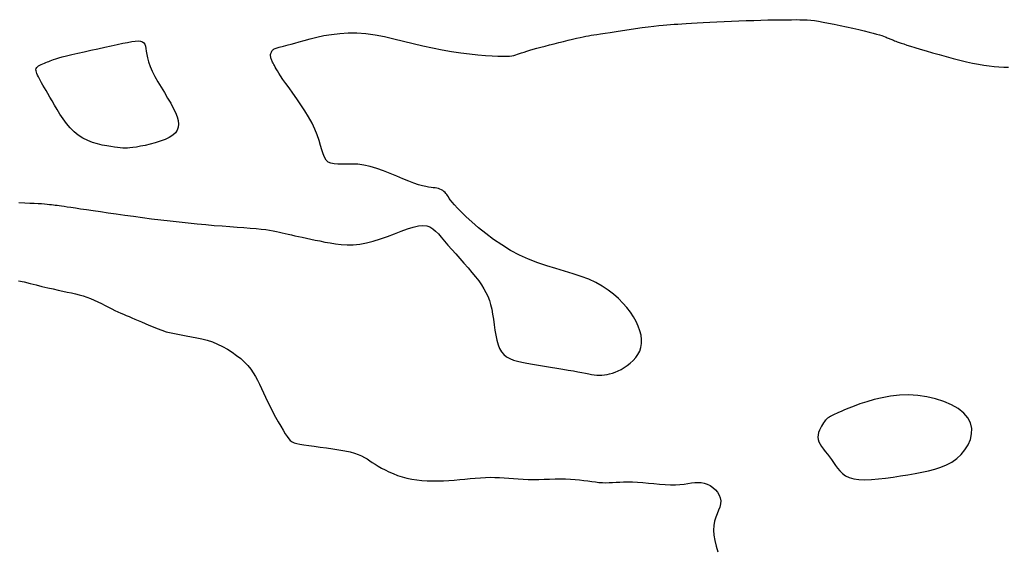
# Model space of a CAD drawing. Header units: millimetres. Extents: x 32690613 to 32693367, y 5343692 to 5344708.
# Tile 306 of 656: x 32692755.35 to 32692768.17, y 5344034.59 to 5344041.49. Entities that reach past the tile are written whole.
import ezdxf

# ---------------------------------------------------------------- set-up
doc = ezdxf.new("R2010")
doc.units = ezdxf.units.MM
doc.header["$LTSCALE"] = 20
for name, color, linetype in [('02-DGM_HL_494.50', 132, 'Continuous'), ('02-DGM_HL_495.00', 142, 'Continuous'), ('02-DGM_HL_495.50', 152, 'Continuous')]:
    doc.layers.add(name, color=color, linetype=linetype)

msp = doc.modelspace()

# ---------------------------------------------------------------- linework, layer by layer
at = {"layer": '02-DGM_HL_494.50', "elevation": 494.5, "flags": 128}
msp.add_lwpolyline([(32692755.714, 5344040.937), (32692755.733, 5344040.944), (32692755.751, 5344040.951), (32692755.772, 5344040.96), (32692755.796, 5344040.968), (32692755.826, 5344040.978), (32692755.862, 5344040.989), (32692755.908, 5344041.002), (32692755.964, 5344041.016), (32692756.032, 5344041.033), (32692756.109, 5344041.051), (32692756.193, 5344041.07), (32692756.282, 5344041.089), (32692756.372, 5344041.109), (32692756.461, 5344041.128), (32692756.546, 5344041.147), (32692756.625, 5344041.164), (32692756.696, 5344041.179), (32692756.758, 5344041.191), (32692756.812, 5344041.201), (32692756.858, 5344041.207), (32692756.896, 5344041.21), (32692756.928, 5344041.207), (32692756.952, 5344041.2), (32692756.97, 5344041.187), (32692756.983, 5344041.168), (32692756.991, 5344041.144), (32692756.996, 5344041.113), (32692757.001, 5344041.077), (32692757.008, 5344041.035), (32692757.017, 5344040.988), (32692757.031, 5344040.936), (32692757.051, 5344040.878), (32692757.079, 5344040.815), (32692757.114, 5344040.748), (32692757.153, 5344040.679), (32692757.195, 5344040.608), (32692757.238, 5344040.537), (32692757.28, 5344040.467), (32692757.32, 5344040.4), (32692757.354, 5344040.336), (32692757.383, 5344040.278), (32692757.404, 5344040.223), (32692757.417, 5344040.174), (32692757.423, 5344040.128), (32692757.419, 5344040.086), (32692757.405, 5344040.048), (32692757.381, 5344040.014), (32692757.346, 5344039.982), (32692757.3, 5344039.953), (32692757.246, 5344039.927), (32692757.184, 5344039.904), (32692757.119, 5344039.884), (32692757.053, 5344039.866), (32692756.988, 5344039.851), (32692756.928, 5344039.839), (32692756.874, 5344039.829), (32692756.828, 5344039.822), (32692756.79, 5344039.818), (32692756.756, 5344039.815), (32692756.725, 5344039.814), (32692756.695, 5344039.816), (32692756.664, 5344039.819), (32692756.629, 5344039.823), (32692756.589, 5344039.828), (32692756.541, 5344039.835), (32692756.487, 5344039.843), (32692756.429, 5344039.854), (32692756.367, 5344039.869), (32692756.303, 5344039.889), (32692756.239, 5344039.913), (32692756.177, 5344039.944), (32692756.117, 5344039.982), (32692756.062, 5344040.027), (32692756.01, 5344040.079), (32692755.963, 5344040.135), (32692755.919, 5344040.195), (32692755.878, 5344040.255), (32692755.841, 5344040.316), (32692755.807, 5344040.374), (32692755.776, 5344040.429), (32692755.748, 5344040.479), (32692755.722, 5344040.524), (32692755.698, 5344040.565), (32692755.677, 5344040.601), (32692755.657, 5344040.635), (32692755.64, 5344040.665), (32692755.624, 5344040.692), (32692755.61, 5344040.718), (32692755.597, 5344040.741), (32692755.586, 5344040.763), (32692755.577, 5344040.784), (32692755.571, 5344040.803), (32692755.567, 5344040.82), (32692755.566, 5344040.836), (32692755.569, 5344040.85), (32692755.576, 5344040.863), (32692755.586, 5344040.875), (32692755.6, 5344040.886), (32692755.616, 5344040.896), (32692755.635, 5344040.905), (32692755.654, 5344040.914), (32692755.675, 5344040.922), (32692755.695, 5344040.929)], close=True, dxfattribs=at)
at = {"layer": '02-DGM_HL_495.00', "elevation": 495, "flags": 128}
msp.add_lwpolyline([(32692755.345, 5344039.105), (32692755.419, 5344039.102), (32692755.485, 5344039.1), (32692755.544, 5344039.097), (32692755.595, 5344039.094), (32692755.639, 5344039.092), (32692755.677, 5344039.089), (32692755.711, 5344039.086), (32692755.741, 5344039.082), (32692755.767, 5344039.079), (32692755.792, 5344039.076), (32692755.816, 5344039.073), (32692755.841, 5344039.07), (32692755.867, 5344039.067), (32692755.897, 5344039.063), (32692755.932, 5344039.058), (32692755.973, 5344039.052), (32692756.021, 5344039.045), (32692756.079, 5344039.036), (32692756.147, 5344039.026), (32692756.225, 5344039.014), (32692756.311, 5344039.001), (32692756.405, 5344038.988), (32692756.506, 5344038.973), (32692756.612, 5344038.958), (32692756.722, 5344038.942), (32692756.836, 5344038.927), (32692756.953, 5344038.911), (32692757.072, 5344038.896), (32692757.191, 5344038.881), (32692757.311, 5344038.867), (32692757.43, 5344038.854), (32692757.548, 5344038.841), (32692757.663, 5344038.829), (32692757.776, 5344038.819), (32692757.885, 5344038.809), (32692757.99, 5344038.801), (32692758.091, 5344038.793), (32692758.185, 5344038.786), (32692758.274, 5344038.78), (32692758.356, 5344038.774), (32692758.431, 5344038.767), (32692758.498, 5344038.761), (32692758.557, 5344038.754), (32692758.608, 5344038.747), (32692758.654, 5344038.739), (32692758.696, 5344038.731), (32692758.735, 5344038.722), (32692758.773, 5344038.713), (32692758.811, 5344038.704), (32692758.85, 5344038.695), (32692758.891, 5344038.685), (32692758.936, 5344038.675), (32692758.983, 5344038.665), (32692759.033, 5344038.654), (32692759.086, 5344038.643), (32692759.142, 5344038.631), (32692759.2, 5344038.618), (32692759.262, 5344038.606), (32692759.327, 5344038.592), (32692759.394, 5344038.58), (32692759.465, 5344038.569), (32692759.539, 5344038.56), (32692759.616, 5344038.556), (32692759.696, 5344038.557), (32692759.78, 5344038.565), (32692759.867, 5344038.58), (32692759.957, 5344038.603), (32692760.05, 5344038.632), (32692760.142, 5344038.665), (32692760.233, 5344038.699), (32692760.32, 5344038.733), (32692760.403, 5344038.762), (32692760.478, 5344038.786), (32692760.545, 5344038.802), (32692760.603, 5344038.807), (32692760.652, 5344038.802), (32692760.694, 5344038.788), (32692760.733, 5344038.765), (32692760.769, 5344038.734), (32692760.804, 5344038.697), (32692760.841, 5344038.654), (32692760.882, 5344038.605), (32692760.928, 5344038.552), (32692760.978, 5344038.496), (32692761.03, 5344038.437), (32692761.084, 5344038.376), (32692761.138, 5344038.315), (32692761.191, 5344038.255), (32692761.242, 5344038.196), (32692761.288, 5344038.139), (32692761.329, 5344038.086), (32692761.365, 5344038.035), (32692761.397, 5344037.985), (32692761.424, 5344037.936), (32692761.448, 5344037.886), (32692761.468, 5344037.833), (32692761.485, 5344037.778), (32692761.499, 5344037.718), (32692761.511, 5344037.654), (32692761.521, 5344037.586), (32692761.531, 5344037.516), (32692761.541, 5344037.447), (32692761.552, 5344037.379), (32692761.566, 5344037.315), (32692761.582, 5344037.256), (32692761.602, 5344037.205), (32692761.628, 5344037.161), (32692761.658, 5344037.126), (32692761.693, 5344037.098), (32692761.735, 5344037.074), (32692761.781, 5344037.056), (32692761.834, 5344037.04), (32692761.893, 5344037.027), (32692761.958, 5344037.014), (32692762.03, 5344037.001), (32692762.106, 5344036.988), (32692762.186, 5344036.975), (32692762.266, 5344036.962), (32692762.346, 5344036.95), (32692762.423, 5344036.937), (32692762.496, 5344036.925), (32692762.563, 5344036.914), (32692762.622, 5344036.903), (32692762.674, 5344036.893), (32692762.72, 5344036.884), (32692762.762, 5344036.876), (32692762.799, 5344036.869), (32692762.834, 5344036.864), (32692762.867, 5344036.861), (32692762.9, 5344036.859), (32692762.933, 5344036.86), (32692762.966, 5344036.862), (32692763, 5344036.867), (32692763.034, 5344036.875), (32692763.07, 5344036.885), (32692763.107, 5344036.899), (32692763.144, 5344036.915), (32692763.183, 5344036.935), (32692763.223, 5344036.959), (32692763.264, 5344036.986), (32692763.303, 5344037.017), (32692763.34, 5344037.051), (32692763.373, 5344037.088), (32692763.402, 5344037.129), (32692763.426, 5344037.173), (32692763.442, 5344037.22), (32692763.45, 5344037.271), (32692763.45, 5344037.324), (32692763.443, 5344037.38), (32692763.428, 5344037.437), (32692763.406, 5344037.496), (32692763.378, 5344037.556), (32692763.344, 5344037.617), (32692763.304, 5344037.678), (32692763.259, 5344037.738), (32692763.207, 5344037.798), (32692763.15, 5344037.857), (32692763.086, 5344037.913), (32692763.016, 5344037.967), (32692762.938, 5344038.018), (32692762.854, 5344038.065), (32692762.763, 5344038.107), (32692762.664, 5344038.145), (32692762.558, 5344038.18), (32692762.448, 5344038.213), (32692762.333, 5344038.247), (32692762.216, 5344038.283), (32692762.097, 5344038.323), (32692761.978, 5344038.368), (32692761.859, 5344038.422), (32692761.743, 5344038.484), (32692761.63, 5344038.554), (32692761.522, 5344038.627), (32692761.421, 5344038.704), (32692761.327, 5344038.779), (32692761.242, 5344038.853), (32692761.167, 5344038.921), (32692761.104, 5344038.981), (32692761.054, 5344039.033), (32692761.015, 5344039.075), (32692760.985, 5344039.11), (32692760.963, 5344039.138), (32692760.947, 5344039.161), (32692760.935, 5344039.18), (32692760.925, 5344039.197), (32692760.915, 5344039.211), (32692760.903, 5344039.225), (32692760.891, 5344039.238), (32692760.876, 5344039.25), (32692760.861, 5344039.261), (32692760.844, 5344039.271), (32692760.825, 5344039.28), (32692760.805, 5344039.287), (32692760.784, 5344039.292), (32692760.762, 5344039.296), (32692760.737, 5344039.298), (32692760.709, 5344039.301), (32692760.677, 5344039.306), (32692760.639, 5344039.313), (32692760.596, 5344039.323), (32692760.545, 5344039.338), (32692760.486, 5344039.358), (32692760.418, 5344039.384), (32692760.343, 5344039.415), (32692760.262, 5344039.449), (32692760.177, 5344039.484), (32692760.09, 5344039.518), (32692760.003, 5344039.548), (32692759.916, 5344039.574), (32692759.833, 5344039.593), (32692759.755, 5344039.604), (32692759.681, 5344039.608), (32692759.614, 5344039.608), (32692759.552, 5344039.607), (32692759.496, 5344039.606), (32692759.447, 5344039.609), (32692759.405, 5344039.617), (32692759.371, 5344039.633), (32692759.343, 5344039.659), (32692759.322, 5344039.695), (32692759.304, 5344039.739), (32692759.288, 5344039.791), (32692759.271, 5344039.85), (32692759.252, 5344039.916), (32692759.228, 5344039.986), (32692759.198, 5344040.061), (32692759.16, 5344040.139), (32692759.115, 5344040.22), (32692759.065, 5344040.301), (32692759.013, 5344040.38), (32692758.96, 5344040.458), (32692758.909, 5344040.531), (32692758.86, 5344040.598), (32692758.817, 5344040.658), (32692758.781, 5344040.71), (32692758.751, 5344040.754), (32692758.727, 5344040.791), (32692758.708, 5344040.823), (32692758.692, 5344040.849), (32692758.68, 5344040.87), (32692758.67, 5344040.889), (32692758.662, 5344040.905), (32692758.654, 5344040.92), (32692758.647, 5344040.933), (32692758.641, 5344040.946), (32692758.635, 5344040.957), (32692758.631, 5344040.968), (32692758.627, 5344040.979), (32692758.624, 5344040.99), (32692758.622, 5344041.001), (32692758.621, 5344041.012), (32692758.621, 5344041.023), (32692758.621, 5344041.034), (32692758.623, 5344041.045), (32692758.626, 5344041.056), (32692758.63, 5344041.066), (32692758.635, 5344041.076), (32692758.642, 5344041.085), (32692758.65, 5344041.093), (32692758.658, 5344041.1), (32692758.668, 5344041.106), (32692758.679, 5344041.112), (32692758.692, 5344041.117), (32692758.705, 5344041.121), (32692758.719, 5344041.126), (32692758.734, 5344041.13), (32692758.75, 5344041.134), (32692758.769, 5344041.139), (32692758.79, 5344041.144), (32692758.817, 5344041.151), (32692758.849, 5344041.159), (32692758.888, 5344041.169), (32692758.935, 5344041.182), (32692758.992, 5344041.198), (32692759.059, 5344041.217), (32692759.135, 5344041.238), (32692759.221, 5344041.259), (32692759.314, 5344041.279), (32692759.414, 5344041.296), (32692759.52, 5344041.309), (32692759.63, 5344041.316), (32692759.744, 5344041.315), (32692759.861, 5344041.305), (32692759.98, 5344041.289), (32692760.102, 5344041.266), (32692760.225, 5344041.239), (32692760.349, 5344041.209), (32692760.475, 5344041.178), (32692760.601, 5344041.148), (32692760.727, 5344041.12), (32692760.852, 5344041.095), (32692760.976, 5344041.074), (32692761.096, 5344041.057), (32692761.211, 5344041.042), (32692761.318, 5344041.031), (32692761.417, 5344041.022), (32692761.504, 5344041.016), (32692761.579, 5344041.012), (32692761.64, 5344041.01), (32692761.69, 5344041.01), (32692761.729, 5344041.013), (32692761.761, 5344041.017), (32692761.787, 5344041.022), (32692761.811, 5344041.029), (32692761.834, 5344041.036), (32692761.859, 5344041.045), (32692761.888, 5344041.055), (32692761.92, 5344041.065), (32692761.956, 5344041.076), (32692761.996, 5344041.088), (32692762.04, 5344041.101), (32692762.088, 5344041.114), (32692762.139, 5344041.128), (32692762.194, 5344041.142), (32692762.252, 5344041.158), (32692762.312, 5344041.173), (32692762.374, 5344041.189), (32692762.435, 5344041.204), (32692762.494, 5344041.218), (32692762.55, 5344041.232), (32692762.603, 5344041.244), (32692762.649, 5344041.255), (32692762.69, 5344041.264), (32692762.725, 5344041.271), (32692762.759, 5344041.278), (32692762.793, 5344041.284), (32692762.829, 5344041.289), (32692762.869, 5344041.296), (32692762.917, 5344041.303), (32692762.974, 5344041.311), (32692763.041, 5344041.322), (32692763.117, 5344041.333), (32692763.2, 5344041.346), (32692763.286, 5344041.358), (32692763.372, 5344041.371), (32692763.457, 5344041.383), (32692763.537, 5344041.394), (32692763.61, 5344041.403), (32692763.673, 5344041.411), (32692763.729, 5344041.417), (32692763.779, 5344041.421), (32692763.826, 5344041.425), (32692763.873, 5344041.428), (32692763.921, 5344041.43), (32692763.973, 5344041.433), (32692764.032, 5344041.436), (32692764.098, 5344041.44), (32692764.172, 5344041.444), (32692764.253, 5344041.449), (32692764.339, 5344041.454), (32692764.43, 5344041.459), (32692764.523, 5344041.463), (32692764.619, 5344041.468), (32692764.716, 5344041.472), (32692764.813, 5344041.476), (32692764.909, 5344041.478), (32692765.003, 5344041.481), (32692765.093, 5344041.483), (32692765.179, 5344041.484), (32692765.26, 5344041.485), (32692765.334, 5344041.486), (32692765.401, 5344041.486), (32692765.46, 5344041.487), (32692765.512, 5344041.486), (32692765.56, 5344041.485), (32692765.606, 5344041.483), (32692765.652, 5344041.479), (32692765.7, 5344041.474), (32692765.754, 5344041.466), (32692765.814, 5344041.456), (32692765.882, 5344041.443), (32692765.958, 5344041.429), (32692766.037, 5344041.412), (32692766.118, 5344041.395), (32692766.199, 5344041.377), (32692766.276, 5344041.359), (32692766.348, 5344041.342), (32692766.412, 5344041.326), (32692766.466, 5344041.312), (32692766.51, 5344041.299), (32692766.547, 5344041.288), (32692766.576, 5344041.279), (32692766.6, 5344041.27), (32692766.619, 5344041.263), (32692766.635, 5344041.257), (32692766.648, 5344041.251), (32692766.661, 5344041.246), (32692766.672, 5344041.241), (32692766.683, 5344041.236), (32692766.694, 5344041.232), (32692766.706, 5344041.227), (32692766.717, 5344041.223), (32692766.73, 5344041.218), (32692766.744, 5344041.212), (32692766.76, 5344041.206), (32692766.779, 5344041.199), (32692766.801, 5344041.191), (32692766.828, 5344041.182), (32692766.862, 5344041.171), (32692766.902, 5344041.157), (32692766.951, 5344041.142), (32692767.009, 5344041.124), (32692767.077, 5344041.103), (32692767.154, 5344041.081), (32692767.237, 5344041.056), (32692767.325, 5344041.032), (32692767.415, 5344041.007), (32692767.506, 5344040.983), (32692767.594, 5344040.96), (32692767.68, 5344040.94), (32692767.759, 5344040.922), (32692767.835, 5344040.907), (32692767.905, 5344040.895), (32692767.973, 5344040.885), (32692768.038, 5344040.878), (32692768.102, 5344040.873), (32692768.164, 5344040.87), (32692768.226, 5344040.869)], dxfattribs=at)
at = {"layer": '02-DGM_HL_495.50', "elevation": 495.5, "flags": 128}
msp.add_lwpolyline([(32692755.338, 5344038.089), (32692755.413, 5344038.072), (32692755.49, 5344038.053), (32692755.567, 5344038.034), (32692755.644, 5344038.015), (32692755.719, 5344037.997), (32692755.79, 5344037.981), (32692755.856, 5344037.966), (32692755.917, 5344037.953), (32692755.974, 5344037.941), (32692756.029, 5344037.929), (32692756.08, 5344037.917), (32692756.13, 5344037.904), (32692756.179, 5344037.89), (32692756.227, 5344037.874), (32692756.275, 5344037.855), (32692756.324, 5344037.835), (32692756.372, 5344037.812), (32692756.419, 5344037.79), (32692756.465, 5344037.766), (32692756.51, 5344037.744), (32692756.553, 5344037.722), (32692756.594, 5344037.702), (32692756.633, 5344037.683), (32692756.67, 5344037.667), (32692756.706, 5344037.651), (32692756.742, 5344037.636), (32692756.778, 5344037.621), (32692756.815, 5344037.606), (32692756.854, 5344037.589), (32692756.895, 5344037.571), (32692756.94, 5344037.552), (32692756.987, 5344037.531), (32692757.037, 5344037.509), (32692757.09, 5344037.487), (32692757.145, 5344037.465), (32692757.203, 5344037.444), (32692757.263, 5344037.425), (32692757.326, 5344037.409), (32692757.39, 5344037.395), (32692757.455, 5344037.382), (32692757.522, 5344037.371), (32692757.59, 5344037.359), (32692757.658, 5344037.347), (32692757.727, 5344037.332), (32692757.795, 5344037.314), (32692757.863, 5344037.292), (32692757.93, 5344037.264), (32692757.996, 5344037.233), (32692758.059, 5344037.197), (32692758.12, 5344037.159), (32692758.177, 5344037.117), (32692758.231, 5344037.074), (32692758.28, 5344037.029), (32692758.323, 5344036.983), (32692758.361, 5344036.937), (32692758.394, 5344036.89), (32692758.423, 5344036.842), (32692758.45, 5344036.792), (32692758.475, 5344036.741), (32692758.5, 5344036.687), (32692758.526, 5344036.631), (32692758.553, 5344036.571), (32692758.584, 5344036.508), (32692758.617, 5344036.443), (32692758.651, 5344036.377), (32692758.686, 5344036.313), (32692758.72, 5344036.251), (32692758.753, 5344036.193), (32692758.783, 5344036.141), (32692758.81, 5344036.096), (32692758.834, 5344036.06), (32692758.856, 5344036.031), (32692758.877, 5344036.008), (32692758.901, 5344035.991), (32692758.928, 5344035.978), (32692758.962, 5344035.968), (32692759.003, 5344035.959), (32692759.054, 5344035.951), (32692759.117, 5344035.943), (32692759.188, 5344035.933), (32692759.266, 5344035.923), (32692759.348, 5344035.912), (32692759.43, 5344035.901), (32692759.51, 5344035.888), (32692759.586, 5344035.874), (32692759.654, 5344035.859), (32692759.712, 5344035.843), (32692759.761, 5344035.826), (32692759.804, 5344035.808), (32692759.842, 5344035.789), (32692759.877, 5344035.768), (32692759.91, 5344035.746), (32692759.944, 5344035.724), (32692759.98, 5344035.7), (32692760.02, 5344035.675), (32692760.063, 5344035.65), (32692760.11, 5344035.625), (32692760.161, 5344035.6), (32692760.215, 5344035.577), (32692760.271, 5344035.555), (32692760.331, 5344035.536), (32692760.393, 5344035.519), (32692760.457, 5344035.506), (32692760.523, 5344035.496), (32692760.591, 5344035.489), (32692760.66, 5344035.484), (32692760.73, 5344035.482), (32692760.801, 5344035.482), (32692760.871, 5344035.485), (32692760.942, 5344035.488), (32692761.012, 5344035.494), (32692761.082, 5344035.5), (32692761.15, 5344035.506), (32692761.218, 5344035.513), (32692761.285, 5344035.519), (32692761.351, 5344035.524), (32692761.416, 5344035.528), (32692761.479, 5344035.53), (32692761.541, 5344035.529), (32692761.602, 5344035.527), (32692761.662, 5344035.523), (32692761.723, 5344035.519), (32692761.784, 5344035.514), (32692761.845, 5344035.509), (32692761.909, 5344035.506), (32692761.975, 5344035.503), (32692762.042, 5344035.503), (32692762.112, 5344035.503), (32692762.183, 5344035.505), (32692762.253, 5344035.507), (32692762.324, 5344035.509), (32692762.393, 5344035.51), (32692762.46, 5344035.509), (32692762.524, 5344035.507), (32692762.585, 5344035.503), (32692762.643, 5344035.497), (32692762.698, 5344035.49), (32692762.75, 5344035.483), (32692762.8, 5344035.475), (32692762.848, 5344035.469), (32692762.894, 5344035.463), (32692762.939, 5344035.46), (32692762.983, 5344035.459), (32692763.027, 5344035.46), (32692763.071, 5344035.462), (32692763.117, 5344035.465), (32692763.165, 5344035.468), (32692763.216, 5344035.47), (32692763.271, 5344035.471), (32692763.331, 5344035.469), (32692763.396, 5344035.466), (32692763.466, 5344035.46), (32692763.538, 5344035.454), (32692763.611, 5344035.447), (32692763.685, 5344035.441), (32692763.757, 5344035.436), (32692763.826, 5344035.433), (32692763.89, 5344035.433), (32692763.949, 5344035.436), (32692764.003, 5344035.442), (32692764.053, 5344035.449), (32692764.099, 5344035.456), (32692764.142, 5344035.461), (32692764.184, 5344035.463), (32692764.224, 5344035.461), (32692764.263, 5344035.454), (32692764.303, 5344035.44), (32692764.341, 5344035.421), (32692764.377, 5344035.396), (32692764.41, 5344035.366), (32692764.438, 5344035.334), (32692764.46, 5344035.298), (32692764.474, 5344035.261), (32692764.481, 5344035.222), (32692764.478, 5344035.183), (32692764.467, 5344035.142), (32692764.452, 5344035.1), (32692764.434, 5344035.056), (32692764.416, 5344035.009), (32692764.401, 5344034.958), (32692764.39, 5344034.903), (32692764.386, 5344034.843), (32692764.391, 5344034.778), (32692764.403, 5344034.708), (32692764.42, 5344034.634), (32692764.441, 5344034.558)], dxfattribs=at)
msp.add_lwpolyline([(32692765.929, 5344036.333), (32692765.921, 5344036.329), (32692765.915, 5344036.325), (32692765.909, 5344036.322), (32692765.903, 5344036.319), (32692765.898, 5344036.316), (32692765.893, 5344036.313), (32692765.888, 5344036.31), (32692765.883, 5344036.307), (32692765.878, 5344036.304), (32692765.872, 5344036.299), (32692765.866, 5344036.294), (32692765.859, 5344036.288), (32692765.851, 5344036.279), (32692765.841, 5344036.268), (32692765.831, 5344036.255), (32692765.819, 5344036.239), (32692765.805, 5344036.219), (32692765.791, 5344036.196), (32692765.777, 5344036.171), (32692765.764, 5344036.143), (32692765.754, 5344036.114), (32692765.748, 5344036.084), (32692765.746, 5344036.053), (32692765.749, 5344036.022), (32692765.759, 5344035.991), (32692765.774, 5344035.96), (32692765.793, 5344035.929), (32692765.816, 5344035.897), (32692765.841, 5344035.865), (32692765.868, 5344035.831), (32692765.895, 5344035.797), (32692765.922, 5344035.761), (32692765.948, 5344035.723), (32692765.973, 5344035.685), (32692766, 5344035.647), (32692766.03, 5344035.612), (32692766.065, 5344035.579), (32692766.105, 5344035.55), (32692766.154, 5344035.527), (32692766.212, 5344035.51), (32692766.28, 5344035.5), (32692766.357, 5344035.498), (32692766.442, 5344035.5), (32692766.533, 5344035.508), (32692766.627, 5344035.519), (32692766.724, 5344035.532), (32692766.821, 5344035.548), (32692766.917, 5344035.563), (32692767.01, 5344035.579), (32692767.1, 5344035.595), (32692767.186, 5344035.613), (32692767.268, 5344035.634), (32692767.346, 5344035.66), (32692767.42, 5344035.69), (32692767.488, 5344035.728), (32692767.552, 5344035.773), (32692767.609, 5344035.826), (32692767.659, 5344035.887), (32692767.7, 5344035.953), (32692767.73, 5344036.023), (32692767.746, 5344036.094), (32692767.748, 5344036.166), (32692767.732, 5344036.237), (32692767.698, 5344036.304), (32692767.644, 5344036.366), (32692767.572, 5344036.423), (32692767.485, 5344036.473), (32692767.386, 5344036.516), (32692767.277, 5344036.551), (32692767.163, 5344036.578), (32692767.044, 5344036.595), (32692766.925, 5344036.602), (32692766.807, 5344036.598), (32692766.692, 5344036.586), (32692766.583, 5344036.566), (32692766.479, 5344036.541), (32692766.382, 5344036.513), (32692766.293, 5344036.484), (32692766.215, 5344036.455), (32692766.147, 5344036.429), (32692766.092, 5344036.407), (32692766.047, 5344036.388), (32692766.012, 5344036.373), (32692765.985, 5344036.361), (32692765.964, 5344036.352), (32692765.949, 5344036.344), (32692765.938, 5344036.338)], close=True, dxfattribs=at)

doc.saveas('drawing.dxf')
